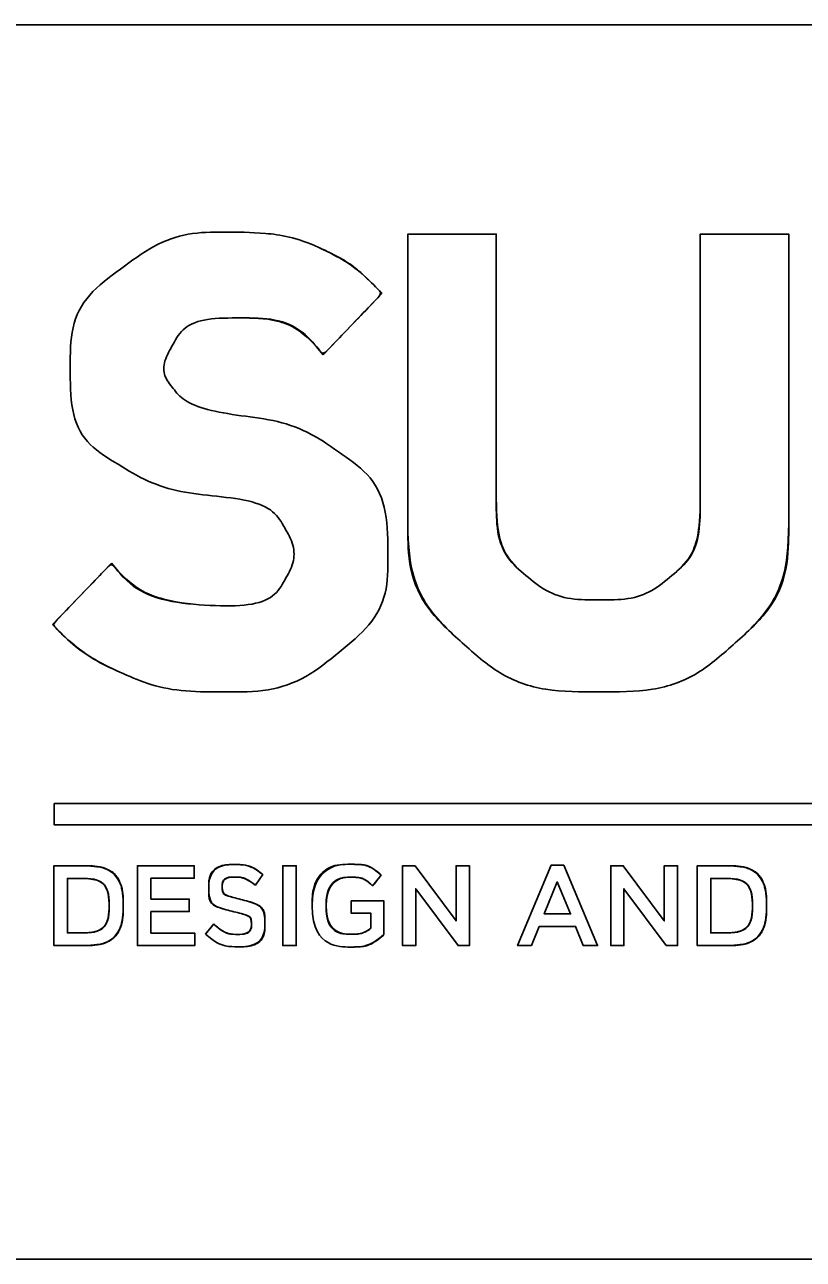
# Model space of a CAD drawing. Extents: x 3025871 to 3026431, y 707165 to 707825.
# Drawn here: x 3026252.654 to 3026255.137, y 707355.539 to 707359.477 of the extents above; entities that cross this region are included whole.
import ezdxf

# ---------------------------------------------------------------- set-up
doc = ezdxf.new("R2010")
doc.units = 0
doc.layers.add('Old_Level_19', color=7, linetype='Continuous')
doc.layers.add('Typical Text ID Circle CELL', color=7, linetype='Continuous')

msp = doc.modelspace()

# ---------------------------------------------------------------- linework, layer by layer
at = {"layer": 'Old_Level_19'}
msp.add_line((3026272.0708, 707359.4771), (3026242.0652, 707359.4771), dxfattribs=at)
at = {"layer": 'Typical Text ID Circle CELL'}
for p, q in [((3026253.606, 707358.4242), (3026253.7936, 707358.6197)), ((3026252.9308, 707357.7593), (3026252.7432, 707357.5637)), ((3026253.3901, 707356.732), (3026253.4132, 707356.7659)), ((3026253.7639, 707356.7302), (3026253.7912, 707356.764)), ((3026253.241, 707356.724), (3026253.241, 707356.7232)), ((3026253.2839, 707356.7272), (3026253.2839, 707356.728)), ((3026252.9234, 707356.6668), (3026252.9234, 707356.6661)), ((3026252.9685, 707356.6668), (3026252.9685, 707356.6675)), ((3026253.5711, 707356.6668), (3026253.5711, 707356.6661)), ((3026253.6161, 707356.6668), (3026253.6161, 707356.6675)), ((3026254.9751, 707356.6668), (3026254.9751, 707356.6661)), ((3026255.0202, 707356.6668), (3026255.0202, 707356.6675)), ((3026253.257, 707356.6085), (3026253.2312, 707356.5764)), ((3026253.3776, 707356.6081), (3026253.3776, 707356.6074)), ((3026253.4205, 707356.6118), (3026253.4205, 707356.6125))]:
    msp.add_line(p, q, dxfattribs=at)
msp.add_lwpolyline([(3026242.0652, 707359.4771), (3026272.0739, 707359.4771), (3026272.0739, 707355.5387), (3026242.0652, 707355.5387)], close=True, dxfattribs=at)
for points in [[(3026254.1582, 707357.9647), (3026254.1582, 707358.8094), (3026253.8763, 707358.8094), (3026253.8763, 707357.8864)], [(3026255.0907, 707357.8864), (3026255.0907, 707358.8094), (3026254.8087, 707358.8094), (3026254.8087, 707357.9647)], [(3026259.5796, 707356.9244), (3026252.7486, 707356.9244), (3026252.7486, 707356.9922), (3026259.5796, 707356.9922), (3026259.5796, 707356.9244)], [(3026259.5796, 707356.9922), (3026252.7486, 707356.9922), (3026252.7486, 707356.9244), (3026259.5796, 707356.9244), (3026259.5796, 707356.9922)], [(3026252.8385, 707356.7943), (3026252.7473, 707356.7943), (3026252.7473, 707356.5393), (3026252.8385, 707356.5393)], [(3026253.0135, 707356.7943), (3026253.1949, 707356.7943), (3026253.1949, 707356.7542), (3026253.0565, 707356.7542), (3026253.0565, 707356.6879), (3026253.1792, 707356.6879), (3026253.1792, 707356.6478), (3026253.0565, 707356.6478), (3026253.0565, 707356.5793), (3026253.1966, 707356.5793), (3026253.1966, 707356.5393), (3026253.0135, 707356.5393), (3026253.0135, 707356.7943)], [(3026253.0135, 707356.5393), (3026253.1966, 707356.5393), (3026253.1966, 707356.5793), (3026253.0565, 707356.5793), (3026253.0565, 707356.6478), (3026253.1792, 707356.6478), (3026253.1792, 707356.6879), (3026253.0565, 707356.6879), (3026253.0565, 707356.7542), (3026253.1949, 707356.7542), (3026253.1949, 707356.7943), (3026253.0135, 707356.7943), (3026253.0135, 707356.5393)], [(3026253.4771, 707356.7943), (3026253.5201, 707356.7943), (3026253.5201, 707356.5393), (3026253.4771, 707356.5393), (3026253.4771, 707356.7943)], [(3026253.4771, 707356.5393), (3026253.5201, 707356.5393), (3026253.5201, 707356.7943), (3026253.4771, 707356.7943), (3026253.4771, 707356.5393)], [(3026253.8593, 707356.7943), (3026253.8991, 707356.7943), (3026254.0301, 707356.618), (3026254.0301, 707356.7943), (3026254.0724, 707356.7943), (3026254.0724, 707356.5393), (3026254.0364, 707356.5393), (3026253.9015, 707356.7207), (3026253.9015, 707356.5393), (3026253.8593, 707356.5393), (3026253.8593, 707356.7943)], [(3026253.8593, 707356.5393), (3026253.9015, 707356.5393), (3026253.9015, 707356.7207), (3026254.0364, 707356.5393), (3026254.0724, 707356.5393), (3026254.0724, 707356.7943), (3026254.0301, 707356.7943), (3026254.0301, 707356.618), (3026253.8991, 707356.7943), (3026253.8593, 707356.7943), (3026253.8593, 707356.5393)], [(3026254.3337, 707356.7961), (3026254.3736, 707356.7961), (3026254.4812, 707356.5393), (3026254.4357, 707356.5393), (3026254.4109, 707356.6008), (3026254.2953, 707356.6008), (3026254.2701, 707356.5393), (3026254.2261, 707356.5393), (3026254.3337, 707356.7961)], [(3026254.2261, 707356.5393), (3026254.2701, 707356.5393), (3026254.2953, 707356.6008), (3026254.4109, 707356.6008), (3026254.4357, 707356.5393), (3026254.4812, 707356.5393), (3026254.3736, 707356.7961), (3026254.3337, 707356.7961), (3026254.2261, 707356.5393)], [(3026254.523, 707356.7943), (3026254.5629, 707356.7943), (3026254.6939, 707356.618), (3026254.6939, 707356.7943), (3026254.7362, 707356.7943), (3026254.7362, 707356.5393), (3026254.7002, 707356.5393), (3026254.5653, 707356.7207), (3026254.5653, 707356.5393), (3026254.523, 707356.5393), (3026254.523, 707356.7943)], [(3026254.523, 707356.5393), (3026254.5653, 707356.5393), (3026254.5653, 707356.7207), (3026254.7002, 707356.5393), (3026254.7362, 707356.5393), (3026254.7362, 707356.7943), (3026254.6939, 707356.7943), (3026254.6939, 707356.618), (3026254.5629, 707356.7943), (3026254.523, 707356.7943), (3026254.523, 707356.5393)], [(3026254.8902, 707356.7943), (3026254.799, 707356.7943), (3026254.799, 707356.5393), (3026254.8902, 707356.5393)], [(3026252.8385, 707356.5801), (3026252.7903, 707356.5801), (3026252.7903, 707356.7535), (3026252.8385, 707356.7535)], [(3026254.8902, 707356.5801), (3026254.842, 707356.5801), (3026254.842, 707356.7535), (3026254.8902, 707356.7535)], [(3026254.3952, 707356.6405), (3026254.3529, 707356.7425), (3026254.311, 707356.6405), (3026254.3952, 707356.6405)], [(3026254.311, 707356.6405), (3026254.3529, 707356.7425), (3026254.3952, 707356.6405), (3026254.311, 707356.6405)], [(3026253.7999, 707356.5746), (3026253.7999, 707356.6817), (3026253.6958, 707356.6817), (3026253.6958, 707356.6427), (3026253.7584, 707356.6427), (3026253.7584, 707356.595)]]:
    msp.add_lwpolyline(points, dxfattribs=at)
for points, degree in [([(3026253.5919, 707358.7664), (3026253.6639, 707358.7339), (3026253.7311, 707358.685), (3026253.7936, 707358.6197), (3026253.7936, 707358.6197), (3026253.606, 707358.4242), (3026253.606, 707358.4242), (3026253.5435, 707358.5024), (3026253.456, 707358.5416), (3026253.3434, 707358.5416), (3026253.2309, 707358.5416), (3026253.159, 707358.5138), (3026253.1277, 707358.4584), (3026253.0964, 707358.403), (3026253.0964, 707358.3558), (3026253.1277, 707358.3167), (3026253.159, 707358.2775), (3026253.2309, 707358.2482), (3026253.3434, 707358.2287), (3026253.4622, 707358.2157), (3026253.5701, 707358.1749), (3026253.667, 707358.1064), (3026253.7639, 707358.038), (3026253.8123, 707357.9288), (3026253.8123, 707357.7788), (3026253.8123, 707357.6614), (3026253.7606, 707357.5604), (3026253.6571, 707357.4757), (3026253.5537, 707357.391), (3026253.4331, 707357.3485), (3026253.2955, 707357.3485), (3026253.1649, 707357.3485), (3026253.0558, 707357.3681), (3026252.9682, 707357.4072), (3026252.8807, 707357.4464), (3026252.8057, 707357.4985), (3026252.7432, 707357.5637), (3026252.7432, 707357.5637), (3026252.9308, 707357.7593), (3026252.9308, 707357.7593), (3026252.9933, 707357.681), (3026253.0996, 707357.6354), (3026253.2496, 707357.6224), (3026253.3747, 707357.6224), (3026253.4527, 707357.6501), (3026253.4837, 707357.7055), (3026253.5146, 707357.7609), (3026253.5146, 707357.8163), (3026253.4837, 707357.8717), (3026253.4527, 707357.9272), (3026253.3747, 707357.9613), (3026253.2496, 707357.9744), (3026253.1371, 707357.9874), (3026253.0339, 707358.0233), (3026252.9401, 707358.082), (3026252.8463, 707358.1407), (3026252.7994, 707358.2417), (3026252.7994, 707358.3851), (3026252.7994, 707358.5148), (3026252.8527, 707358.6189), (3026252.9594, 707358.6975), (3026253.0659, 707358.7761), (3026253.1755, 707358.8153), (3026253.288, 707358.8153), (3026253.4187, 707358.8153), (3026253.52, 707358.7991), (3026253.5919, 707358.7664)], 3), ([(3026253.5919, 707358.7664), (3026253.52, 707358.7991), (3026253.4187, 707358.8153), (3026253.288, 707358.8153), (3026253.1755, 707358.8153), (3026253.0659, 707358.7761), (3026252.9594, 707358.6975), (3026252.8527, 707358.6189), (3026252.7994, 707358.5148), (3026252.7994, 707358.3851), (3026252.7994, 707358.2417), (3026252.8463, 707358.1407), (3026252.9401, 707358.082), (3026253.0339, 707358.0233), (3026253.1371, 707357.9874), (3026253.2496, 707357.9744), (3026253.3747, 707357.9613), (3026253.4527, 707357.9272), (3026253.4837, 707357.8717), (3026253.5146, 707357.8163), (3026253.5146, 707357.7609), (3026253.4837, 707357.7055), (3026253.4527, 707357.6501), (3026253.3747, 707357.6224), (3026253.2496, 707357.6224), (3026253.0996, 707357.6354), (3026252.9933, 707357.681), (3026252.9308, 707357.7593)], 3), ([(3026254.1582, 707358.8094), (3026254.1582, 707358.8094), (3026254.1582, 707357.9647), (3026254.1582, 707357.9647), (3026254.1582, 707357.8538), (3026254.1901, 707357.7724), (3026254.2526, 707357.7202), (3026254.3152, 707357.668), (3026254.3937, 707357.6419), (3026254.4875, 707357.6419), (3026254.5813, 707357.6419), (3026254.656, 707357.668), (3026254.7185, 707357.7202), (3026254.781, 707357.7724), (3026254.8087, 707357.8538), (3026254.8087, 707357.9647), (3026254.8087, 707357.9647), (3026254.8087, 707358.8094), (3026254.8087, 707358.8094), (3026254.8087, 707358.8094), (3026255.0907, 707358.8094), (3026255.0907, 707358.8094), (3026255.0907, 707358.8094), (3026255.0907, 707357.8864), (3026255.0907, 707357.8864), (3026255.0907, 707357.7364), (3026255.0363, 707357.6094), (3026254.9205, 707357.5051), (3026254.8048, 707357.4008), (3026254.6612, 707357.3485), (3026254.4862, 707357.3485), (3026254.3111, 707357.3485), (3026254.1655, 707357.4008), (3026254.0499, 707357.5051), (3026253.9342, 707357.6094), (3026253.8763, 707357.7364), (3026253.8763, 707357.8864), (3026253.8763, 707357.8864), (3026253.8763, 707358.8094), (3026253.8763, 707358.8094), (3026253.8763, 707358.8094), (3026254.1582, 707358.8094), (3026254.1582, 707358.8094)], 3), ([(3026253.7936, 707358.6197), (3026253.7311, 707358.685), (3026253.6639, 707358.7339), (3026253.5919, 707358.7664)], 2), ([(3026252.7432, 707357.5637), (3026252.8057, 707357.4985), (3026252.8807, 707357.4464), (3026252.9682, 707357.4072), (3026253.0558, 707357.3681), (3026253.1649, 707357.3485), (3026253.2955, 707357.3485), (3026253.4331, 707357.3485), (3026253.5537, 707357.391), (3026253.6571, 707357.4757), (3026253.7606, 707357.5604), (3026253.8123, 707357.6614), (3026253.8123, 707357.7788), (3026253.8123, 707357.9288), (3026253.7639, 707358.038), (3026253.667, 707358.1064), (3026253.5701, 707358.1749), (3026253.4622, 707358.2157), (3026253.3434, 707358.2287), (3026253.2309, 707358.2482), (3026253.159, 707358.2775), (3026253.1277, 707358.3167), (3026253.0964, 707358.3558), (3026253.0964, 707358.403), (3026253.1277, 707358.4584), (3026253.159, 707358.5138), (3026253.2309, 707358.5416), (3026253.3434, 707358.5416), (3026253.456, 707358.5416), (3026253.5435, 707358.5024), (3026253.606, 707358.4242)], 3), ([(3026254.8087, 707357.9647), (3026254.8087, 707357.8538), (3026254.781, 707357.7724), (3026254.7185, 707357.7202), (3026254.656, 707357.668), (3026254.5813, 707357.6419), (3026254.4875, 707357.6419), (3026254.3937, 707357.6419), (3026254.3152, 707357.668), (3026254.2526, 707357.7202), (3026254.1901, 707357.7724), (3026254.1582, 707357.8538), (3026254.1582, 707357.9647)], 3), ([(3026253.8763, 707357.8864), (3026253.8763, 707357.7364), (3026253.9342, 707357.6094), (3026254.0499, 707357.5051), (3026254.1655, 707357.4008), (3026254.3111, 707357.3485), (3026254.4862, 707357.3485), (3026254.6612, 707357.3485), (3026254.8048, 707357.4008), (3026254.9205, 707357.5051), (3026255.0363, 707357.6094), (3026255.0907, 707357.7364), (3026255.0907, 707357.8864)], 3), ([(3026252.7473, 707356.7943), (3026252.7473, 707356.7943), (3026252.8385, 707356.7943), (3026252.8385, 707356.7943), (3026252.9154, 707356.7943), (3026252.9685, 707356.7393), (3026252.9685, 707356.6675), (3026252.9685, 707356.6675), (3026252.9685, 707356.6668), (3026252.9685, 707356.6668), (3026252.9685, 707356.595), (3026252.9154, 707356.5393), (3026252.8385, 707356.5393), (3026252.8385, 707356.5393), (3026252.7473, 707356.5393), (3026252.7473, 707356.5393), (3026252.7473, 707356.5393), (3026252.7473, 707356.7943), (3026252.7473, 707356.7943)], 3), ([(3026252.9685, 707356.6675), (3026252.9685, 707356.7393), (3026252.9154, 707356.7943), (3026252.8385, 707356.7943)], 2), ([(3026253.2312, 707356.5764), (3026253.2312, 707356.5764), (3026253.257, 707356.6085), (3026253.257, 707356.6085), (3026253.2804, 707356.5874), (3026253.3042, 707356.5753), (3026253.3343, 707356.5753), (3026253.3608, 707356.5753), (3026253.3776, 707356.5885), (3026253.3776, 707356.6074), (3026253.3776, 707356.6074), (3026253.3776, 707356.6081), (3026253.3776, 707356.6081), (3026253.3776, 707356.6263), (3026253.3678, 707356.6362), (3026253.3224, 707356.6471), (3026253.2703, 707356.6602), (3026253.241, 707356.6762), (3026253.241, 707356.7232), (3026253.241, 707356.7232), (3026253.241, 707356.724), (3026253.241, 707356.724), (3026253.241, 707356.7677), (3026253.2759, 707356.7979), (3026253.3244, 707356.7979), (3026253.3601, 707356.7979), (3026253.3884, 707356.7866), (3026253.4132, 707356.7659), (3026253.4132, 707356.7659), (3026253.3901, 707356.732), (3026253.3901, 707356.732), (3026253.3681, 707356.7491), (3026253.3461, 707356.7582), (3026253.3238, 707356.7582), (3026253.2986, 707356.7582), (3026253.2839, 707356.7447), (3026253.2839, 707356.728), (3026253.2839, 707356.728), (3026253.2839, 707356.7272), (3026253.2839, 707356.7272), (3026253.2839, 707356.7076), (3026253.2951, 707356.6988), (3026253.3423, 707356.6872), (3026253.394, 707356.6741), (3026253.4205, 707356.6548), (3026253.4205, 707356.6125), (3026253.4205, 707356.6125), (3026253.4205, 707356.6118), (3026253.4205, 707356.6118), (3026253.4205, 707356.564), (3026253.3846, 707356.5356), (3026253.3332, 707356.5356), (3026253.2958, 707356.5356), (3026253.2605, 707356.5491), (3026253.2312, 707356.5764)], 3), ([(3026253.4132, 707356.7659), (3026253.3884, 707356.7866), (3026253.3601, 707356.7979), (3026253.3244, 707356.7979), (3026253.2759, 707356.7979), (3026253.241, 707356.7677), (3026253.241, 707356.724)], 3), ([(3026253.5711, 707356.6661), (3026253.5711, 707356.6661), (3026253.5711, 707356.6668), (3026253.5711, 707356.6668), (3026253.5711, 707356.7382), (3026253.6235, 707356.7987), (3026253.6972, 707356.7987), (3026253.7398, 707356.7987), (3026253.766, 707356.7863), (3026253.7912, 707356.764), (3026253.7912, 707356.764), (3026253.7639, 707356.7302), (3026253.7639, 707356.7302), (3026253.7451, 707356.7469), (3026253.7266, 707356.7575), (3026253.6955, 707356.7575), (3026253.6504, 707356.7575), (3026253.6161, 707356.7163), (3026253.6161, 707356.6675), (3026253.6161, 707356.6675), (3026253.6161, 707356.6668), (3026253.6161, 707356.6668), (3026253.6161, 707356.6143), (3026253.6493, 707356.5757), (3026253.6993, 707356.5757), (3026253.7224, 707356.5757), (3026253.7433, 707356.5834), (3026253.7584, 707356.595), (3026253.7584, 707356.595), (3026253.7584, 707356.6427), (3026253.7584, 707356.6427), (3026253.7584, 707356.6427), (3026253.6958, 707356.6427), (3026253.6958, 707356.6427), (3026253.6958, 707356.6427), (3026253.6958, 707356.6817), (3026253.6958, 707356.6817), (3026253.6958, 707356.6817), (3026253.7999, 707356.6817), (3026253.7999, 707356.6817), (3026253.7999, 707356.6817), (3026253.7999, 707356.5746), (3026253.7999, 707356.5746), (3026253.7758, 707356.5531), (3026253.7412, 707356.5349), (3026253.6979, 707356.5349), (3026253.6214, 707356.5349), (3026253.5711, 707356.5917), (3026253.5711, 707356.6661)], 3), ([(3026253.7912, 707356.764), (3026253.766, 707356.7863), (3026253.7398, 707356.7987), (3026253.6972, 707356.7987), (3026253.6235, 707356.7987), (3026253.5711, 707356.7382), (3026253.5711, 707356.6668)], 3), ([(3026254.799, 707356.7943), (3026254.799, 707356.7943), (3026254.8902, 707356.7943), (3026254.8902, 707356.7943), (3026254.9671, 707356.7943), (3026255.0202, 707356.7393), (3026255.0202, 707356.6675), (3026255.0202, 707356.6675), (3026255.0202, 707356.6668), (3026255.0202, 707356.6668), (3026255.0202, 707356.595), (3026254.9671, 707356.5393), (3026254.8902, 707356.5393), (3026254.8902, 707356.5393), (3026254.799, 707356.5393), (3026254.799, 707356.5393), (3026254.799, 707356.5393), (3026254.799, 707356.7943), (3026254.799, 707356.7943)], 3), ([(3026255.0202, 707356.6675), (3026255.0202, 707356.7393), (3026254.9671, 707356.7943), (3026254.8902, 707356.7943)], 2), ([(3026252.7903, 707356.7535), (3026252.7903, 707356.7535), (3026252.7903, 707356.5801), (3026252.7903, 707356.5801), (3026252.7903, 707356.5801), (3026252.8385, 707356.5801), (3026252.8385, 707356.5801), (3026252.8899, 707356.5801), (3026252.9234, 707356.6161), (3026252.9234, 707356.6661), (3026252.9234, 707356.6661), (3026252.9234, 707356.6668), (3026252.9234, 707356.6668), (3026252.9234, 707356.7167), (3026252.8899, 707356.7535), (3026252.8385, 707356.7535), (3026252.8385, 707356.7535), (3026252.7903, 707356.7535), (3026252.7903, 707356.7535)], 3), ([(3026252.8385, 707356.7535), (3026252.8899, 707356.7535), (3026252.9234, 707356.7167), (3026252.9234, 707356.6668)], 2), ([(3026253.2839, 707356.728), (3026253.2839, 707356.7447), (3026253.2986, 707356.7582), (3026253.3238, 707356.7582), (3026253.3461, 707356.7582), (3026253.3681, 707356.7491), (3026253.3901, 707356.732)], 3), ([(3026253.6161, 707356.6675), (3026253.6161, 707356.7163), (3026253.6504, 707356.7575), (3026253.6955, 707356.7575), (3026253.7266, 707356.7575), (3026253.7451, 707356.7469), (3026253.7639, 707356.7302)], 3), ([(3026254.842, 707356.7535), (3026254.842, 707356.7535), (3026254.842, 707356.5801), (3026254.842, 707356.5801), (3026254.842, 707356.5801), (3026254.8902, 707356.5801), (3026254.8902, 707356.5801), (3026254.9416, 707356.5801), (3026254.9751, 707356.6161), (3026254.9751, 707356.6661), (3026254.9751, 707356.6661), (3026254.9751, 707356.6668), (3026254.9751, 707356.6668), (3026254.9751, 707356.7167), (3026254.9416, 707356.7535), (3026254.8902, 707356.7535), (3026254.8902, 707356.7535), (3026254.842, 707356.7535), (3026254.842, 707356.7535)], 3), ([(3026254.8902, 707356.7535), (3026254.9416, 707356.7535), (3026254.9751, 707356.7167), (3026254.9751, 707356.6668)], 2), ([(3026253.241, 707356.7232), (3026253.241, 707356.6762), (3026253.2703, 707356.6602), (3026253.3224, 707356.6471), (3026253.3678, 707356.6362), (3026253.3776, 707356.6263), (3026253.3776, 707356.6081)], 3), ([(3026253.4205, 707356.6125), (3026253.4205, 707356.6548), (3026253.394, 707356.6741), (3026253.3423, 707356.6872), (3026253.2951, 707356.6988), (3026253.2839, 707356.7076), (3026253.2839, 707356.7272)], 3), ([(3026252.8385, 707356.5393), (3026252.9154, 707356.5393), (3026252.9685, 707356.595), (3026252.9685, 707356.6668)], 2), ([(3026252.9234, 707356.6661), (3026252.9234, 707356.6161), (3026252.8899, 707356.5801), (3026252.8385, 707356.5801)], 2), ([(3026253.5711, 707356.6661), (3026253.5711, 707356.5917), (3026253.6214, 707356.5349), (3026253.6979, 707356.5349), (3026253.7412, 707356.5349), (3026253.7758, 707356.5531), (3026253.7999, 707356.5746)], 3), ([(3026253.7584, 707356.595), (3026253.7433, 707356.5834), (3026253.7224, 707356.5757), (3026253.6993, 707356.5757), (3026253.6493, 707356.5757), (3026253.6161, 707356.6143), (3026253.6161, 707356.6668)], 3), ([(3026254.8902, 707356.5393), (3026254.9671, 707356.5393), (3026255.0202, 707356.595), (3026255.0202, 707356.6668)], 2), ([(3026254.9751, 707356.6661), (3026254.9751, 707356.6161), (3026254.9416, 707356.5801), (3026254.8902, 707356.5801)], 2), ([(3026253.2312, 707356.5764), (3026253.2605, 707356.5491), (3026253.2958, 707356.5356), (3026253.3332, 707356.5356), (3026253.3846, 707356.5356), (3026253.4205, 707356.564), (3026253.4205, 707356.6118)], 3), ([(3026253.3776, 707356.6074), (3026253.3776, 707356.5885), (3026253.3608, 707356.5753), (3026253.3343, 707356.5753), (3026253.3042, 707356.5753), (3026253.2804, 707356.5874), (3026253.257, 707356.6085)], 3)]:
    msp.add_open_spline(points, degree=degree, dxfattribs=at)

doc.saveas('drawing.dxf')
